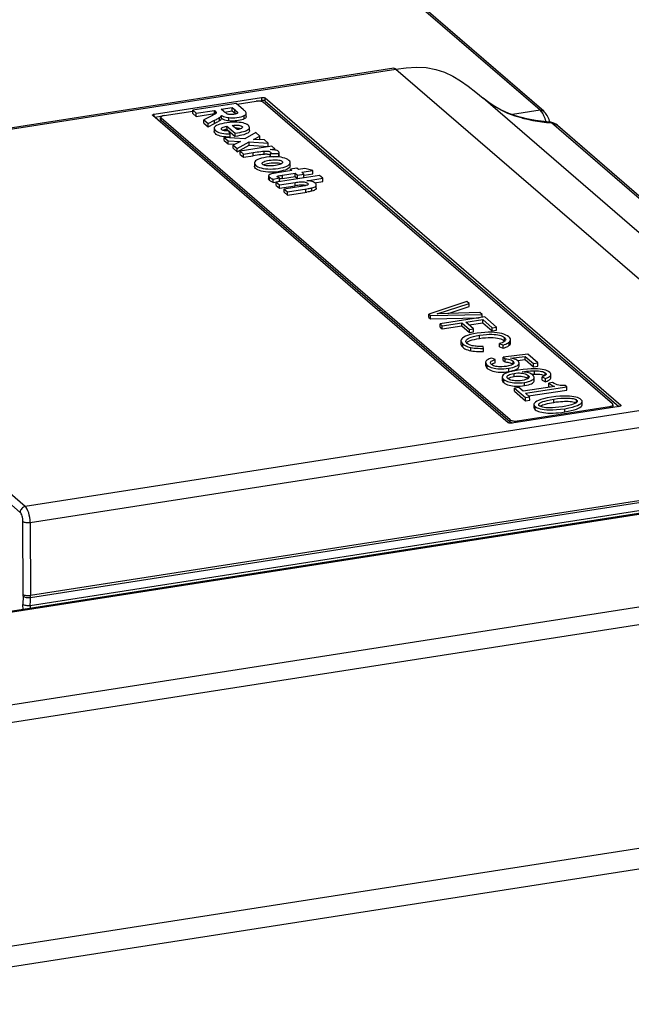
# Model space of a CAD drawing. Header units: millimetres. Extents: x -2579 to 1363, y -329 to 2298.
# Tile 278 of 280: x 1218 to 1273, y 1148 to 1237. Entities that reach past the tile are written whole.
import ezdxf

# ---------------------------------------------------------------- set-up
doc = ezdxf.new("R2010")
doc.units = ezdxf.units.MM
doc.header["$LTSCALE"] = 30.734
doc.layers.get('0').update_dxf_attribs({"linetype": 'CONTINUOUS'})

msp = doc.modelspace()

# ---------------------------------------------------------------- linework, layer by layer
at = {"color": 2}
for p, q in [((1264.699, 1228.826), (1070.453, 1396.516)), ((1184.716, 1222.107), (1251.709, 1232.549)), ((1251.709, 1232.549), (1285.283, 1203.565)), ((1256.096, 1232.254), (1256.828, 1231.902)), ((1256.828, 1231.902), (1257.532, 1231.479)), ((1257.532, 1231.479), (1258.215, 1231.002)), ((1258.215, 1231.002), (1258.896, 1230.476)), ((1239.589, 1229.987), (1239.59, 1229.708)), ((1239.917, 1229.66), (1239.917, 1229.939)), ((1258.896, 1230.476), (1259.582, 1229.907)), ((1235.4, 1228.493), (1235.399, 1228.769)), ((1237.198, 1228.576), (1237.197, 1228.867)), ((1264.699, 1228.826), (1262.205, 1228.437)), ((1229.915, 1228.244), (1229.914, 1228.479)), ((1230.534, 1227.9), (1230.533, 1228.11)), ((1235.35, 1227.634), (1235.349, 1227.925)), ((1235.809, 1227.885), (1235.808, 1228.176)), ((1236.637, 1227.874), (1236.636, 1228.165)), ((1238.018, 1228.054), (1238.017, 1228.345)), ((1263.159, 1228.113), (1263.23, 1228.094)), ((1263.184, 1228.139), (1263.224, 1228.125)), ((1263.224, 1228.125), (1263.302, 1228.076)), ((1263.23, 1228.094), (1263.302, 1228.075)), ((1263.302, 1228.076), (1263.675, 1227.987)), ((1265.29, 1227.732), (1265.722, 1227.695)), ((1299.764, 1198.307), (1265.722, 1227.695)), ((1266.064, 1227.606), (1266.213, 1227.517)), ((1266.213, 1227.517), (1266.265, 1227.475)), ((1238.843, 1224.733), (1238.843, 1225.024)), ((1239.819, 1224.86), (1239.818, 1225.15)), ((1240.308, 1222.51), (1240.307, 1222.801)), ((1241.075, 1222.785), (1241.075, 1222.907)), ((1241.475, 1222.684), (1241.474, 1222.975)), ((1218.289, 1193.124), (1184.716, 1222.107)), ((1242.619, 1222.028), (1242.619, 1222.319)), ((1243.581, 1221.445), (1243.58, 1221.736)), ((1244.129, 1221.546), (1244.129, 1221.837)), ((1184.256, 1221.586), (1217.83, 1192.603)), ((1259.248, 1208.276), (1259.247, 1208.567)), ((1261.493, 1208.061), (1261.493, 1208.352)), ((1257.731, 1207.482), (1257.731, 1207.773)), ((1258.453, 1207.167), (1258.453, 1207.458)), ((1261.927, 1207.653), (1261.926, 1207.944)), ((1259.947, 1205.569), (1259.947, 1205.86)), ((1262.265, 1205.95), (1262.265, 1206.226)), ((1261.874, 1205.29), (1261.874, 1205.581)), ((1262.359, 1204.837), (1262.358, 1205.128)), ((1263.633, 1204.668), (1263.633, 1204.941)), ((1264.192, 1205.066), (1264.191, 1205.357)), ((1265.172, 1204.949), (1265.172, 1205.164)), ((1261.422, 1204.296), (1261.421, 1204.587)), ((1263.305, 1204.02), (1263.305, 1204.311)), ((1285.283, 1203.565), (1218.289, 1193.124)), ((1218.735, 1191.7), (1285.749, 1202.144)), ((1264.256, 1201.849), (1264.255, 1202.14)), ((1265.947, 1202.515), (1265.947, 1202.806)), ((1267.999, 1202.508), (1267.999, 1202.724)), ((1270.957, 1202.133), (1270.957, 1202.005)), ((1271.976, 1202.263), (1271.976, 1202.228)), ((1266.929, 1201.65), (1266.928, 1201.941)), ((1262.01, 1200.727), (1262.01, 1200.937)), ((1262.665, 1200.713), (1262.665, 1200.841)), ((1299.663, 1196.804), (1218.737, 1184.191)), ((1218.757, 1184.931), (1297.394, 1197.187)), ((1297.235, 1197.328), (1218.762, 1185.097)), ((1218.735, 1191.7), (1218.762, 1185.097)), ((1309.334, 1189.623), (1149.531, 1164.716)), ((1150.177, 1163.263), (1309.802, 1188.142)), ((1218.107, 1185.064), (1218.083, 1184.303)), ((1218.737, 1184.191), (1218.755, 1184.668)), ((1218.755, 1184.668), (1218.757, 1184.931)), ((1310.799, 1166.262), (403.674, 1024.881))]:
    msp.add_line(p, q, dxfattribs=at)
at = {"color": 7}
for p, q in [((1265.027, 1228.739), (1070.78, 1396.429)), ((1251.527, 1232.617), (1184.531, 1222.175)), ((1229.914, 1228.479), (1239.589, 1229.987)), ((1237.39, 1229.376), (1239.093, 1229.642)), ((1239.257, 1229.656), (1239.59, 1229.708)), ((1239.655, 1229.714), (1239.59, 1229.708)), ((1239.917, 1229.939), (1271.976, 1202.263)), ((1239.917, 1229.66), (1271.799, 1202.136)), ((1293.424, 1200.693), (1259.582, 1229.908)), ((1230.8, 1228.349), (1233.391, 1228.753)), ((1237.308, 1229.447), (1233.391, 1228.837)), ((1233.391, 1228.837), (1233.702, 1228.568)), ((1233.392, 1228.546), (1233.391, 1228.837)), ((1233.702, 1228.568), (1235.337, 1228.823)), ((1235.337, 1228.823), (1235.399, 1228.769)), ((1235.337, 1228.532), (1235.337, 1228.823)), ((1235.962, 1228.921), (1236.955, 1229.076)), ((1236.192, 1228.723), (1235.962, 1228.921)), ((1236.249, 1228.674), (1236.956, 1228.785)), ((1236.955, 1229.076), (1237.239, 1228.831)), ((1236.956, 1228.785), (1236.955, 1229.076)), ((1236.956, 1228.785), (1237.24, 1228.54)), ((1237.961, 1228.883), (1237.308, 1229.447)), ((1271.224, 1202.373), (1239.748, 1229.546)), ((1261.84, 1200.683), (1229.781, 1228.359)), ((1229.958, 1228.206), (1230.658, 1228.316)), ((1230.495, 1227.971), (1230.494, 1228.18)), ((1262.01, 1200.937), (1230.533, 1228.11)), ((1262.01, 1200.727), (1230.534, 1227.9)), ((1233.392, 1228.546), (1233.702, 1228.277)), ((1233.702, 1228.277), (1233.702, 1228.568)), ((1233.702, 1228.277), (1235.337, 1228.532)), ((1235.107, 1228.331), (1234.402, 1227.964)), ((1234.402, 1227.964), (1234.773, 1227.644)), ((1234.402, 1227.673), (1234.402, 1227.964)), ((1234.773, 1227.644), (1235.349, 1227.925)), ((1235.337, 1228.532), (1235.39, 1228.487)), ((1235.512, 1228.627), (1235.512, 1228.622)), ((1235.972, 1228.08), (1235.971, 1228.371)), ((1237.283, 1228.502), (1237.24, 1228.54)), ((1237.411, 1228.583), (1237.411, 1228.669)), ((1238.213, 1228.552), (1238.213, 1228.558)), ((1238.214, 1228.261), (1238.213, 1228.552)), ((1263.184, 1228.139), (1263.034, 1228.177)), ((1263.034, 1228.177), (1263.034, 1228.177)), ((1263.355, 1228.096), (1263.184, 1228.139)), ((1265.585, 1227.761), (1265.555, 1227.856)), ((1234.402, 1227.673), (1234.773, 1227.353)), ((1234.773, 1227.353), (1234.773, 1227.644)), ((1234.773, 1227.353), (1235.35, 1227.634)), ((1235.315, 1227.214), (1235.315, 1226.923)), ((1236.149, 1227.027), (1236.13, 1227.019)), ((1236.475, 1227.399), (1237.214, 1226.762)), ((1236.476, 1227.108), (1236.475, 1227.399)), ((1236.476, 1227.108), (1237.214, 1226.471)), ((1236.774, 1226.709), (1236.605, 1226.982)), ((1237.381, 1227.086), (1236.94, 1227.466)), ((1238.502, 1226.995), (1238.502, 1227.286)), ((1266.265, 1227.475), (1300.307, 1198.088)), ((1236.371, 1226.423), (1236.189, 1226.439)), ((1238.093, 1226.268), (1236.229, 1226.386)), ((1236.229, 1226.386), (1236.574, 1226.089)), ((1236.23, 1226.095), (1236.229, 1226.386)), ((1236.23, 1226.095), (1236.575, 1225.798)), ((1236.574, 1226.089), (1237.682, 1226.028)), ((1236.575, 1225.798), (1236.574, 1226.089)), ((1236.774, 1226.418), (1236.774, 1226.709)), ((1237.214, 1226.471), (1237.214, 1226.762)), ((1239.083, 1226.814), (1238.093, 1226.268)), ((1238.86, 1226.212), (1239.443, 1226.504)), ((1239.847, 1226.154), (1238.86, 1226.212)), ((1239.443, 1226.504), (1239.083, 1226.814)), ((1239.381, 1226.181), (1239.443, 1226.213)), ((1239.443, 1226.213), (1239.443, 1226.504)), ((1240.193, 1225.856), (1239.847, 1226.154)), ((1236.575, 1225.798), (1237.166, 1225.765)), ((1237.682, 1226.028), (1237.029, 1225.696)), ((1237.029, 1225.696), (1237.391, 1225.384)), ((1237.03, 1225.405), (1237.029, 1225.696)), ((1237.03, 1225.405), (1237.391, 1225.093)), ((1237.391, 1225.384), (1238.473, 1225.972)), ((1237.391, 1225.093), (1238.473, 1225.681)), ((1237.391, 1225.093), (1237.391, 1225.384)), ((1240.509, 1225.583), (1237.672, 1225.141)), ((1238.473, 1225.972), (1240.193, 1225.856)), ((1238.473, 1225.681), (1238.473, 1225.972)), ((1238.473, 1225.681), (1240.194, 1225.565)), ((1240.194, 1225.565), (1240.193, 1225.856)), ((1240.379, 1225.284), (1240.782, 1225.347)), ((1240.782, 1225.347), (1240.509, 1225.583)), ((1240.829, 1225.245), (1240.729, 1225.259)), ((1240.782, 1225.251), (1240.782, 1225.347)), ((1237.672, 1225.141), (1237.966, 1224.887)), ((1237.672, 1224.85), (1237.672, 1225.141)), ((1237.672, 1224.85), (1237.967, 1224.596)), ((1237.966, 1224.887), (1238.843, 1225.024)), ((1237.967, 1224.596), (1237.966, 1224.887)), ((1237.967, 1224.596), (1238.843, 1224.733)), ((1240.407, 1224.926), (1241.152, 1224.949)), ((1240.408, 1224.635), (1240.407, 1224.926)), ((1240.637, 1224.642), (1241.153, 1224.658)), ((1241.153, 1224.658), (1241.152, 1224.949)), ((1241.169, 1224.724), (1241.168, 1225.015)), ((1238.959, 1224.083), (1238.96, 1223.792)), ((1241.344, 1223.99), (1241.313, 1224.004)), ((1242.172, 1223.819), (1242.171, 1224.11)), ((1242.785, 1223.618), (1242.187, 1223.525)), ((1242.187, 1223.525), (1242.322, 1223.408)), ((1242.187, 1223.387), (1242.187, 1223.525)), ((1242.92, 1223.502), (1242.785, 1223.618)), ((1243.485, 1223.59), (1242.92, 1223.502)), ((1243.216, 1223.246), (1244.218, 1223.403)), ((1244.218, 1223.403), (1243.485, 1223.59)), ((1244.219, 1223.112), (1244.218, 1223.403)), ((1240.231, 1222.93), (1240.232, 1222.639)), ((1240.652, 1222.617), (1241.209, 1222.73)), ((1240.653, 1222.326), (1240.652, 1222.617)), ((1244.819, 1222.962), (1240.903, 1222.352)), ((1241.21, 1222.439), (1241.209, 1222.73)), ((1241.474, 1222.975), (1242.617, 1223.153)), ((1241.475, 1222.684), (1242.618, 1222.862)), ((1242.617, 1223.153), (1242.818, 1222.98)), ((1242.618, 1222.862), (1242.617, 1223.153)), ((1242.618, 1222.862), (1242.819, 1222.689)), ((1242.818, 1222.98), (1243.417, 1223.073)), ((1242.819, 1222.689), (1242.818, 1222.98)), ((1242.819, 1222.689), (1243.417, 1222.782)), ((1243.417, 1223.073), (1243.216, 1223.246)), ((1243.417, 1222.782), (1243.417, 1223.073)), ((1243.43, 1222.989), (1244.219, 1223.112)), ((1243.674, 1222.484), (1245.114, 1222.708)), ((1245.114, 1222.708), (1244.819, 1222.962)), ((1245.114, 1222.417), (1245.114, 1222.708)), ((1240.653, 1222.326), (1241.21, 1222.439)), ((1240.903, 1222.352), (1241.197, 1222.098)), ((1240.903, 1222.061), (1240.903, 1222.352)), ((1240.903, 1222.061), (1241.198, 1221.807)), ((1241.197, 1222.098), (1242.619, 1222.319)), ((1241.198, 1221.807), (1241.197, 1222.098)), ((1241.198, 1221.807), (1242.619, 1222.028)), ((1243.121, 1221.965), (1241.622, 1221.731)), ((1241.622, 1221.731), (1241.916, 1221.477)), ((1241.622, 1221.44), (1241.622, 1221.731)), ((1241.916, 1221.477), (1243.681, 1221.752)), ((1243.587, 1222.047), (1243.526, 1222.064)), ((1244.373, 1222.302), (1245.114, 1222.417)), ((1244.528, 1221.812), (1244.528, 1222.103)), ((1241.622, 1221.44), (1241.917, 1221.186)), ((1241.917, 1221.186), (1241.916, 1221.477)), ((1241.917, 1221.186), (1243.682, 1221.461)), ((1258.106, 1211.609), (1254.674, 1210.464)), ((1255.436, 1210.495), (1258.31, 1211.433)), ((1256.409, 1210.521), (1258.311, 1211.142)), ((1258.31, 1211.433), (1258.106, 1211.609)), ((1258.311, 1211.142), (1258.31, 1211.433)), ((1254.674, 1210.464), (1254.831, 1210.328)), ((1254.674, 1210.173), (1254.674, 1210.464)), ((1254.674, 1210.173), (1254.831, 1210.037)), ((1254.831, 1210.328), (1259.468, 1210.433)), ((1254.831, 1210.037), (1254.831, 1210.328)), ((1254.831, 1210.037), (1259.212, 1210.136)), ((1259.276, 1210.599), (1255.436, 1210.495)), ((1259.72, 1210.215), (1255.689, 1209.587)), ((1259.468, 1210.433), (1259.276, 1210.599)), ((1259.469, 1210.176), (1259.468, 1210.433)), ((1260.785, 1209.296), (1259.72, 1210.215)), ((1255.689, 1209.587), (1255.886, 1209.417)), ((1255.69, 1209.296), (1255.689, 1209.587)), ((1255.69, 1209.296), (1255.887, 1209.126)), ((1255.886, 1209.417), (1257.634, 1209.689)), ((1255.887, 1209.126), (1255.886, 1209.417)), ((1255.887, 1209.126), (1257.635, 1209.398)), ((1257.634, 1209.689), (1258.328, 1209.09)), ((1257.635, 1209.398), (1257.634, 1209.689)), ((1257.635, 1209.398), (1258.329, 1208.799)), ((1258.012, 1209.748), (1259.528, 1209.984)), ((1258.706, 1209.149), (1258.012, 1209.748)), ((1258.297, 1209.501), (1259.529, 1209.693)), ((1259.528, 1209.984), (1260.396, 1209.235)), ((1259.529, 1209.693), (1259.528, 1209.984)), ((1259.529, 1209.693), (1260.397, 1208.944)), ((1260.396, 1209.235), (1260.785, 1209.296)), ((1260.397, 1208.944), (1260.396, 1209.235)), ((1260.786, 1209.005), (1260.785, 1209.296)), ((1258.328, 1209.09), (1258.706, 1209.149)), ((1258.329, 1208.799), (1258.328, 1209.09)), ((1258.329, 1208.799), (1258.707, 1208.858)), ((1258.707, 1208.858), (1258.706, 1209.149)), ((1260.397, 1208.944), (1260.786, 1209.005)), ((1257.569, 1208.052), (1257.569, 1207.761)), ((1258.077, 1207.881), (1258.086, 1207.892)), ((1258.086, 1207.892), (1258.165, 1207.955)), ((1259.596, 1207.38), (1259.578, 1207.557)), ((1261.045, 1207.802), (1261.365, 1207.675)), ((1261.045, 1207.511), (1261.045, 1207.802)), ((1261.045, 1207.511), (1261.365, 1207.384)), ((1261.365, 1207.384), (1261.365, 1207.675)), ((1261.493, 1208.061), (1261.525, 1208.028)), ((1262.039, 1207.859), (1262.039, 1208.15)), ((1259.597, 1207.089), (1259.596, 1207.38)), ((1263.613, 1206.855), (1261.38, 1206.587)), ((1261.38, 1206.587), (1261.547, 1206.443)), ((1261.381, 1206.296), (1261.38, 1206.587)), ((1262.047, 1206.5), (1263.364, 1206.656)), ((1263.364, 1206.656), (1264.105, 1206.016)), ((1263.364, 1206.365), (1263.364, 1206.656)), ((1264.511, 1206.079), (1263.613, 1206.855)), ((1259.795, 1206.115), (1259.795, 1205.824)), ((1260.322, 1205.935), (1260.36, 1205.963)), ((1260.64, 1206.37), (1260.341, 1206.508)), ((1260.36, 1205.963), (1260.436, 1206.003)), ((1260.641, 1206.079), (1260.64, 1206.37)), ((1261.381, 1206.296), (1261.547, 1206.153)), ((1261.547, 1206.153), (1261.547, 1206.443)), ((1262.655, 1206.281), (1263.364, 1206.365)), ((1262.807, 1205.76), (1262.806, 1206.051)), ((1263.364, 1206.365), (1264.106, 1205.725)), ((1264.105, 1206.016), (1264.511, 1206.079)), ((1264.106, 1205.725), (1264.105, 1206.016)), ((1264.106, 1205.725), (1264.512, 1205.788)), ((1264.512, 1205.788), (1264.511, 1206.079)), ((1261.294, 1204.806), (1261.295, 1204.515)), ((1263.934, 1205.059), (1264.015, 1205.063)), ((1264.015, 1205.063), (1264.192, 1205.066)), ((1264.17, 1204.475), (1264.169, 1204.766)), ((1264.878, 1204.808), (1265.188, 1204.668)), ((1264.879, 1204.517), (1264.878, 1204.808)), ((1265.028, 1204.959), (1265.108, 1204.919)), ((1265.686, 1204.735), (1265.685, 1205.026)), ((1261.808, 1204.65), (1261.865, 1204.689)), ((1261.865, 1204.689), (1261.957, 1204.733)), ((1266.009, 1203.947), (1263.19, 1203.508)), ((1263.387, 1203.338), (1267.103, 1203.917)), ((1263.557, 1204.705), (1263.621, 1204.659)), ((1264.879, 1204.517), (1265.189, 1204.377)), ((1265.189, 1204.377), (1265.188, 1204.668)), ((1265.832, 1204.296), (1265.499, 1204.244)), ((1265.5, 1203.953), (1265.499, 1204.244)), ((1267.103, 1203.917), (1266.974, 1204.028)), ((1267.103, 1203.626), (1267.103, 1203.917)), ((1262.781, 1203.861), (1262.392, 1203.801)), ((1262.392, 1203.801), (1263.374, 1202.953)), ((1262.393, 1203.51), (1262.392, 1203.801)), ((1262.393, 1203.51), (1263.375, 1202.662)), ((1263.19, 1203.508), (1262.781, 1203.861)), ((1263.374, 1202.953), (1263.763, 1203.013)), ((1263.763, 1203.013), (1263.387, 1203.338)), ((1263.673, 1203.091), (1267.103, 1203.626)), ((1263.764, 1202.722), (1263.763, 1203.013)), ((1271.842, 1202.143), (1262.168, 1200.635)), ((1262.665, 1200.841), (1270.957, 1202.133)), ((1263.375, 1202.662), (1263.374, 1202.953)), ((1263.375, 1202.662), (1263.764, 1202.722)), ((1264.15, 1202.325), (1264.151, 1202.034)), ((1264.695, 1202.165), (1264.727, 1202.188)), ((1264.727, 1202.188), (1264.82, 1202.235)), ((1268.492, 1202.31), (1268.492, 1202.601)), ((1271.263, 1202.302), (1271.263, 1202.093)), ((1262.031, 1200.711), (1262.01, 1200.727)), ((1141.142, 1171.894), (1300.921, 1196.796)), ((1141.301, 1171.821), (1301.105, 1196.727)), ((1310.137, 1168.022), (1149.825, 1143.036))]:
    msp.add_line(p, q, dxfattribs=at)
at = {"color": 2}
for points in [[(1251.527, 1232.617), (1251.54, 1232.618), (1251.623, 1232.604), (1251.709, 1232.549)], [(1251.709, 1232.549), (1252.629, 1232.667), (1253.546, 1232.72), (1254.444, 1232.675), (1255.307, 1232.516), (1256.096, 1232.254)], [(1263.157, 1228.106), (1262.459, 1228.31), (1261.803, 1228.554), (1261.188, 1228.837), (1260.613, 1229.158), (1260.078, 1229.516), (1259.581, 1229.907)], [(1264.699, 1228.826), (1264.751, 1228.831), (1264.802, 1228.83), (1264.852, 1228.823), (1264.899, 1228.811), (1264.945, 1228.793), (1264.987, 1228.769), (1265.027, 1228.739)], [(1264.821, 1228.698), (1264.76, 1228.767), (1264.699, 1228.826)], [(1263.034, 1228.177), (1263.06, 1228.17), (1263.159, 1228.113)], [(1263.675, 1227.987), (1264.061, 1227.907), (1264.459, 1227.838), (1264.869, 1227.78), (1265.29, 1227.732)], [(1264.94, 1228.527), (1264.881, 1228.618), (1264.821, 1228.698)], [(1265.205, 1227.944), (1265.157, 1228.076), (1265.106, 1228.201), (1265.053, 1228.318), (1264.997, 1228.427), (1264.94, 1228.527)], [(1265.255, 1227.79), (1265.25, 1227.806), (1265.205, 1227.944)], [(1265.722, 1227.695), (1265.646, 1227.744), (1265.568, 1227.764)], [(1265.722, 1227.695), (1265.898, 1227.666), (1266.064, 1227.606)], [(1218.289, 1193.124), (1218.202, 1193.102), (1218.119, 1193.064), (1218.042, 1193.013), (1217.974, 1192.949), (1217.916, 1192.872), (1217.871, 1192.787), (1217.841, 1192.696), (1217.829, 1192.603)], [(1218.081, 1191.771), (1218.076, 1191.901), (1218.061, 1192.029), (1218.038, 1192.154), (1218.008, 1192.272), (1217.97, 1192.379), (1217.927, 1192.472), (1217.881, 1192.546), (1217.83, 1192.603)], [(1218.735, 1191.7), (1218.723, 1191.918), (1218.696, 1192.138), (1218.654, 1192.354), (1218.599, 1192.557), (1218.532, 1192.742), (1218.457, 1192.901), (1218.375, 1193.03), (1218.289, 1193.124)], [(1218.081, 1191.771), (1218.127, 1191.747), (1218.188, 1191.727), (1218.262, 1191.711), (1218.346, 1191.698), (1218.439, 1191.691), (1218.538, 1191.688), (1218.638, 1191.691), (1218.735, 1191.7)], [(1218.107, 1185.064), (1218.107, 1185.085), (1218.108, 1185.105), (1218.108, 1185.126), (1218.108, 1185.147), (1218.081, 1191.771)], [(1218.106, 1185.044), (1218.152, 1185.012), (1218.214, 1184.984), (1218.287, 1184.961), (1218.371, 1184.943), (1218.465, 1184.93), (1218.564, 1184.923), (1218.664, 1184.924), (1218.761, 1184.931)], [(1218.762, 1185.097), (1218.67, 1185.089), (1218.574, 1185.085), (1218.48, 1185.087), (1218.387, 1185.094), (1218.3, 1185.106), (1218.222, 1185.123), (1218.157, 1185.144), (1218.108, 1185.168)], [(1218.761, 1184.931), (1218.762, 1184.959), (1218.762, 1184.986), (1218.762, 1185.014), (1218.762, 1185.041), (1218.762, 1185.069), (1218.762, 1185.097)], [(1218.737, 1184.191), (1218.645, 1184.184), (1218.549, 1184.183), (1218.455, 1184.188), (1218.362, 1184.2), (1218.275, 1184.218), (1218.196, 1184.242), (1218.131, 1184.271), (1218.083, 1184.303)], [(1218.103, 1183.889), (1218.093, 1183.973), (1218.083, 1184.138), (1218.083, 1184.303)], [(1218.737, 1184.191), (1218.735, 1184.072), (1218.741, 1183.988)]]:
    msp.add_lwpolyline(points, dxfattribs=at)
at = {"color": 7}
for points in [[(1239.748, 1229.546), (1239.711, 1229.571), (1239.665, 1229.594), (1239.609, 1229.614), (1239.545, 1229.631), (1239.475, 1229.643), (1239.4, 1229.652), (1239.323, 1229.656), (1239.244, 1229.656), (1239.168, 1229.651), (1239.093, 1229.642)], [(1239.589, 1229.987), (1239.655, 1229.993), (1239.718, 1229.994), (1239.78, 1229.988), (1239.837, 1229.976), (1239.882, 1229.96), (1239.917, 1229.939)], [(1239.917, 1229.66), (1239.882, 1229.681), (1239.837, 1229.697), (1239.781, 1229.708), (1239.718, 1229.714), (1239.655, 1229.714)], [(1263.034, 1228.177), (1262.57, 1228.309), (1261.873, 1228.553), (1261.223, 1228.839), (1260.621, 1229.164), (1260.07, 1229.526), (1259.58, 1229.909)], [(1235.399, 1228.769), (1235.428, 1228.744), (1235.453, 1228.72), (1235.475, 1228.696), (1235.492, 1228.673), (1235.505, 1228.65), (1235.512, 1228.627)], [(1236.311, 1228.625), (1236.272, 1228.656), (1236.232, 1228.689), (1236.192, 1228.723)], [(1237.239, 1228.831), (1237.278, 1228.796), (1237.316, 1228.763), (1237.351, 1228.731), (1237.382, 1228.7), (1237.411, 1228.669)], [(1238.213, 1228.558), (1238.201, 1228.608), (1238.175, 1228.66), (1238.134, 1228.714), (1238.083, 1228.769), (1238.026, 1228.825), (1237.961, 1228.883)], [(1265.455, 1228.112), (1265.397, 1228.235), (1265.333, 1228.354), (1265.262, 1228.468), (1265.186, 1228.572), (1265.108, 1228.661), (1265.027, 1228.739)], [(1229.762, 1228.395), (1229.764, 1228.406), (1229.78, 1228.429), (1229.812, 1228.45), (1229.856, 1228.466), (1229.914, 1228.479)], [(1229.781, 1228.359), (1229.764, 1228.383), (1229.762, 1228.395)], [(1230.8, 1228.349), (1230.729, 1228.336), (1230.667, 1228.319), (1230.612, 1228.298), (1230.566, 1228.275), (1230.531, 1228.249), (1230.507, 1228.222), (1230.496, 1228.194), (1230.494, 1228.18)], [(1230.494, 1228.18), (1230.496, 1228.165), (1230.509, 1228.137), (1230.533, 1228.11)], [(1230.534, 1227.9), (1230.517, 1227.917), (1230.505, 1227.934), (1230.497, 1227.952), (1230.495, 1227.971)], [(1235.442, 1228.521), (1235.386, 1228.484), (1235.324, 1228.446), (1235.255, 1228.408), (1235.181, 1228.37), (1235.107, 1228.331)], [(1235.349, 1227.925), (1235.439, 1227.968), (1235.523, 1228.011), (1235.604, 1228.053), (1235.679, 1228.094), (1235.747, 1228.136), (1235.808, 1228.176)], [(1235.809, 1227.885), (1235.748, 1227.845), (1235.68, 1227.804), (1235.605, 1227.762), (1235.524, 1227.72), (1235.439, 1227.677), (1235.35, 1227.634)], [(1235.512, 1228.622), (1235.511, 1228.611), (1235.506, 1228.593), (1235.496, 1228.576), (1235.482, 1228.558), (1235.464, 1228.54), (1235.442, 1228.521)], [(1235.808, 1228.176), (1235.845, 1228.205), (1235.877, 1228.236), (1235.906, 1228.268), (1235.932, 1228.301), (1235.953, 1228.336), (1235.971, 1228.371)], [(1235.972, 1228.08), (1235.954, 1228.044), (1235.932, 1228.01), (1235.907, 1227.977), (1235.878, 1227.945), (1235.845, 1227.914), (1235.809, 1227.885)], [(1235.971, 1228.371), (1236.067, 1228.32), (1236.17, 1228.276), (1236.279, 1228.237), (1236.395, 1228.206), (1236.513, 1228.182), (1236.636, 1228.165)], [(1236.637, 1227.874), (1236.514, 1227.891), (1236.395, 1227.915), (1236.28, 1227.946), (1236.17, 1227.985), (1236.068, 1228.029), (1235.972, 1228.08)], [(1236.518, 1228.489), (1236.471, 1228.512), (1236.428, 1228.537), (1236.388, 1228.565), (1236.311, 1228.625)], [(1237.424, 1228.625), (1237.422, 1228.605), (1237.408, 1228.576), (1237.381, 1228.549), (1237.342, 1228.525), (1237.29, 1228.504), (1237.224, 1228.484), (1237.148, 1228.468), (1237.063, 1228.454), (1236.975, 1228.444), (1236.888, 1228.439), (1236.804, 1228.439), (1236.722, 1228.444), (1236.645, 1228.455), (1236.578, 1228.47), (1236.518, 1228.489)], [(1236.636, 1228.165), (1236.804, 1228.151), (1236.981, 1228.149), (1237.172, 1228.157), (1237.366, 1228.177), (1237.56, 1228.207), (1237.74, 1228.246), (1237.891, 1228.292), (1238.017, 1228.345)], [(1238.018, 1228.054), (1237.92, 1228.011), (1237.805, 1227.973), (1237.67, 1227.938), (1237.523, 1227.909), (1237.367, 1227.886), (1237.209, 1227.869), (1237.057, 1227.86), (1236.91, 1227.858), (1236.77, 1227.863), (1236.637, 1227.874)], [(1237.411, 1228.669), (1237.423, 1228.636), (1237.424, 1228.625)], [(1238.017, 1228.345), (1238.079, 1228.378), (1238.129, 1228.413), (1238.167, 1228.449), (1238.194, 1228.486), (1238.209, 1228.522), (1238.213, 1228.552)], [(1238.214, 1228.261), (1238.21, 1228.231), (1238.195, 1228.195), (1238.169, 1228.159), (1238.13, 1228.123), (1238.08, 1228.088), (1238.018, 1228.054)], [(1265.568, 1227.764), (1265.319, 1227.784), (1264.79, 1227.839), (1264.287, 1227.911), (1263.808, 1227.997), (1263.355, 1228.096)], [(1265.555, 1227.856), (1265.507, 1227.985), (1265.455, 1228.112)], [(1238.384, 1227.484), (1238.294, 1227.547), (1238.188, 1227.602), (1238.064, 1227.648), (1237.922, 1227.687), (1237.759, 1227.718), (1237.577, 1227.742), (1237.378, 1227.756), (1237.164, 1227.76), (1236.935, 1227.752), (1236.698, 1227.733), (1236.455, 1227.703), (1236.22, 1227.665), (1236.01, 1227.621), (1235.824, 1227.572), (1235.668, 1227.519), (1235.54, 1227.463), (1235.442, 1227.405), (1235.372, 1227.345), (1235.329, 1227.283), (1235.315, 1227.214)], [(1235.315, 1227.214), (1235.329, 1227.149), (1235.369, 1227.077), (1235.436, 1227.006), (1235.523, 1226.939), (1235.624, 1226.881), (1235.741, 1226.831), (1235.872, 1226.789), (1236.019, 1226.756), (1236.183, 1226.731), (1236.363, 1226.714), (1236.56, 1226.707), (1236.774, 1226.709)], [(1235.965, 1227.162), (1235.966, 1227.173), (1235.98, 1227.209), (1236.015, 1227.246), (1236.068, 1227.282), (1236.143, 1227.316), (1236.236, 1227.347), (1236.347, 1227.375), (1236.475, 1227.399)], [(1236.605, 1226.982), (1236.506, 1226.978), (1236.413, 1226.978), (1236.327, 1226.983), (1236.248, 1226.991), (1236.177, 1227.005), (1236.116, 1227.023), (1236.063, 1227.046), (1236.021, 1227.073), (1235.988, 1227.104), (1235.969, 1227.137), (1235.965, 1227.162)], [(1236.476, 1227.108), (1236.35, 1227.084), (1236.241, 1227.058), (1236.149, 1227.027)], [(1236.94, 1227.466), (1237.077, 1227.484), (1237.207, 1227.495), (1237.334, 1227.497), (1237.451, 1227.492), (1237.555, 1227.48), (1237.645, 1227.462), (1237.721, 1227.438), (1237.782, 1227.41), (1237.829, 1227.377), (1237.859, 1227.342), (1237.868, 1227.307)], [(1237.214, 1226.762), (1237.429, 1226.796), (1237.627, 1226.833), (1237.809, 1226.873), (1237.972, 1226.917), (1238.115, 1226.963), (1238.235, 1227.013), (1238.332, 1227.064), (1238.407, 1227.117), (1238.46, 1227.173), (1238.492, 1227.231), (1238.501, 1227.286)], [(1238.502, 1226.995), (1238.496, 1226.949), (1238.467, 1226.891), (1238.417, 1226.834), (1238.343, 1226.78), (1238.247, 1226.727), (1238.126, 1226.676), (1237.982, 1226.629), (1237.817, 1226.584), (1237.633, 1226.543), (1237.432, 1226.505), (1237.214, 1226.471)], [(1237.589, 1227.183), (1237.499, 1227.196), (1237.399, 1227.204), (1237.293, 1227.206), (1237.243, 1227.204)], [(1237.868, 1227.307), (1237.858, 1227.27), (1237.828, 1227.234), (1237.778, 1227.199), (1237.706, 1227.166), (1237.614, 1227.136), (1237.506, 1227.109), (1237.381, 1227.086)], [(1237.684, 1227.159), (1237.667, 1227.165), (1237.589, 1227.183)], [(1238.501, 1227.286), (1238.487, 1227.353), (1238.448, 1227.418), (1238.384, 1227.484)], [(1236.189, 1226.439), (1236.021, 1226.465), (1235.867, 1226.5), (1235.73, 1226.544), (1235.61, 1226.598), (1235.508, 1226.659), (1235.425, 1226.725), (1235.364, 1226.794), (1235.327, 1226.863), (1235.315, 1226.923)], [(1236.774, 1226.418), (1236.566, 1226.416), (1236.371, 1226.423)], [(1240.729, 1225.259), (1240.619, 1225.27), (1240.503, 1225.278), (1240.379, 1225.284)], [(1241.167, 1225.015), (1241.163, 1225.05), (1241.141, 1225.095), (1241.103, 1225.136), (1241.053, 1225.172), (1240.99, 1225.202), (1240.915, 1225.226), (1240.829, 1225.245)], [(1238.843, 1225.024), (1239.018, 1225.05), (1239.188, 1225.075), (1239.352, 1225.099), (1239.512, 1225.12), (1239.667, 1225.137), (1239.818, 1225.15)], [(1239.819, 1224.86), (1239.668, 1224.846), (1239.513, 1224.829), (1239.353, 1224.808), (1239.189, 1224.784), (1239.019, 1224.759), (1238.843, 1224.733)], [(1240.03, 1224.593), (1239.79, 1224.55), (1239.58, 1224.502), (1239.4, 1224.449), (1239.251, 1224.391), (1239.135, 1224.331), (1239.049, 1224.266), (1238.992, 1224.199), (1238.964, 1224.126), (1238.96, 1224.083)], [(1239.642, 1224.043), (1239.648, 1224.075), (1239.675, 1224.115), (1239.723, 1224.156), (1239.794, 1224.196), (1239.888, 1224.234), (1240.004, 1224.269), (1240.138, 1224.299), (1240.292, 1224.326)], [(1239.818, 1225.15), (1239.915, 1225.155), (1240.007, 1225.156), (1240.094, 1225.153), (1240.173, 1225.145), (1240.241, 1225.132), (1240.3, 1225.115), (1240.35, 1225.093), (1240.389, 1225.066), (1240.415, 1225.035), (1240.427, 1225.001), (1240.428, 1224.991)], [(1240.345, 1224.805), (1240.293, 1224.827), (1240.232, 1224.844), (1240.162, 1224.856), (1240.085, 1224.863), (1240.001, 1224.865), (1239.913, 1224.864), (1239.819, 1224.86)], [(1242.171, 1224.11), (1242.164, 1224.159), (1242.127, 1224.235), (1242.054, 1224.314), (1241.953, 1224.39), (1241.829, 1224.456), (1241.683, 1224.513), (1241.522, 1224.56), (1241.346, 1224.597), (1241.16, 1224.623), (1240.961, 1224.638), (1240.74, 1224.644), (1240.508, 1224.639), (1240.272, 1224.622), (1240.03, 1224.593)], [(1240.292, 1224.326), (1240.451, 1224.348), (1240.604, 1224.362), (1240.754, 1224.369), (1240.894, 1224.367), (1241.022, 1224.358), (1241.137, 1224.342), (1241.234, 1224.32), (1241.316, 1224.294), (1241.384, 1224.261), (1241.436, 1224.225), (1241.47, 1224.186), (1241.485, 1224.146), (1241.486, 1224.138)], [(1240.407, 1224.754), (1240.386, 1224.778), (1240.345, 1224.805)], [(1240.428, 1224.991), (1240.424, 1224.965), (1240.407, 1224.926)], [(1241.152, 1224.949), (1241.166, 1225.001), (1241.167, 1225.015)], [(1241.168, 1224.724), (1241.167, 1224.711), (1241.153, 1224.658)], [(1238.96, 1224.083), (1238.964, 1224.045), (1238.994, 1223.963), (1239.059, 1223.882), (1239.151, 1223.806), (1239.265, 1223.74), (1239.402, 1223.684), (1239.556, 1223.637), (1239.732, 1223.598), (1239.934, 1223.568), (1240.152, 1223.547), (1240.376, 1223.538), (1240.609, 1223.542), (1240.85, 1223.559), (1241.1, 1223.589)], [(1241.101, 1223.298), (1240.851, 1223.268), (1240.609, 1223.251), (1240.376, 1223.248), (1240.152, 1223.256), (1239.934, 1223.277), (1239.731, 1223.308), (1239.556, 1223.346), (1239.401, 1223.393), (1239.265, 1223.45), (1239.15, 1223.516), (1239.059, 1223.591), (1238.994, 1223.672), (1238.964, 1223.754), (1238.961, 1223.792)], [(1240.836, 1223.856), (1240.677, 1223.834), (1240.524, 1223.82), (1240.375, 1223.813), (1240.235, 1223.814), (1240.107, 1223.823), (1239.993, 1223.839), (1239.895, 1223.86), (1239.813, 1223.886), (1239.745, 1223.919), (1239.693, 1223.955), (1239.658, 1223.994), (1239.643, 1224.034), (1239.642, 1224.043)], [(1240.292, 1224.035), (1240.138, 1224.008), (1240.004, 1223.978), (1239.888, 1223.943), (1239.794, 1223.905)], [(1241.018, 1224.067), (1240.89, 1224.076), (1240.751, 1224.078), (1240.603, 1224.071), (1240.451, 1224.057), (1240.292, 1224.035)], [(1242.322, 1223.408), (1240.99, 1223.201), (1240.898, 1223.186), (1240.809, 1223.171), (1240.724, 1223.156), (1240.643, 1223.141), (1240.566, 1223.125)], [(1241.486, 1224.138), (1241.48, 1224.106), (1241.453, 1224.066), (1241.404, 1224.024), (1241.334, 1223.984), (1241.239, 1223.947), (1241.123, 1223.913), (1240.989, 1223.882), (1240.836, 1223.856)], [(1241.313, 1224.004), (1241.23, 1224.031), (1241.133, 1224.052), (1241.018, 1224.067)], [(1241.1, 1223.589), (1241.341, 1223.631), (1241.55, 1223.679), (1241.727, 1223.734), (1241.873, 1223.796), (1241.994, 1223.866), (1242.086, 1223.939), (1242.143, 1224.011), (1242.169, 1224.085), (1242.171, 1224.11)], [(1242.088, 1223.65), (1241.998, 1223.576), (1241.877, 1223.507), (1241.731, 1223.445), (1241.554, 1223.389), (1241.344, 1223.34), (1241.101, 1223.298)], [(1242.172, 1223.819), (1242.17, 1223.797), (1242.145, 1223.723), (1242.088, 1223.65)], [(1240.566, 1223.125), (1240.48, 1223.104), (1240.405, 1223.082), (1240.342, 1223.057), (1240.293, 1223.03), (1240.258, 1222.999), (1240.237, 1222.965), (1240.231, 1222.93)], [(1240.231, 1222.93), (1240.24, 1222.886), (1240.266, 1222.844), (1240.307, 1222.801)], [(1240.308, 1222.51), (1240.268, 1222.552), (1240.242, 1222.592), (1240.232, 1222.631), (1240.232, 1222.639)], [(1240.307, 1222.801), (1240.354, 1222.764), (1240.405, 1222.729), (1240.462, 1222.697), (1240.522, 1222.668), (1240.585, 1222.641), (1240.652, 1222.617)], [(1240.653, 1222.326), (1240.586, 1222.35), (1240.523, 1222.377), (1240.462, 1222.406), (1240.406, 1222.438), (1240.355, 1222.473), (1240.308, 1222.51)], [(1241, 1222.852), (1241, 1222.855), (1241.007, 1222.87), (1241.022, 1222.884), (1241.044, 1222.897), (1241.075, 1222.907)], [(1241.209, 1222.73), (1241.167, 1222.745), (1241.128, 1222.761), (1241.092, 1222.776), (1241.061, 1222.792), (1241.035, 1222.807), (1241.016, 1222.823), (1241.004, 1222.839), (1241, 1222.852)], [(1241.075, 1222.907), (1241.131, 1222.92), (1241.193, 1222.931), (1241.259, 1222.942), (1241.329, 1222.952), (1241.401, 1222.963), (1241.474, 1222.975)], [(1241.475, 1222.684), (1241.401, 1222.672), (1241.33, 1222.661), (1241.26, 1222.651), (1241.209, 1222.643)], [(1242.619, 1222.319), (1242.748, 1222.339), (1242.873, 1222.355), (1242.994, 1222.368), (1243.111, 1222.377), (1243.223, 1222.381), (1243.329, 1222.379), (1243.429, 1222.371), (1243.521, 1222.355), (1243.607, 1222.333), (1243.681, 1222.305), (1243.738, 1222.274), (1243.778, 1222.24), (1243.803, 1222.208), (1243.811, 1222.179)], [(1243.322, 1222.089), (1243.214, 1222.09), (1243.101, 1222.086), (1242.988, 1222.077), (1242.87, 1222.064), (1242.747, 1222.048), (1242.619, 1222.028)], [(1243.67, 1222.068), (1243.595, 1222.049), (1243.512, 1222.031), (1243.421, 1222.014), (1243.325, 1221.998), (1243.225, 1221.982), (1243.121, 1221.965)], [(1243.526, 1222.064), (1243.428, 1222.079), (1243.322, 1222.089)], [(1243.811, 1222.179), (1243.8, 1222.146), (1243.772, 1222.117), (1243.729, 1222.091), (1243.67, 1222.068)], [(1244.528, 1222.103), (1244.526, 1222.123), (1244.509, 1222.174), (1244.47, 1222.227), (1244.411, 1222.278), (1244.334, 1222.325), (1244.239, 1222.368), (1244.126, 1222.405), (1243.994, 1222.436), (1243.844, 1222.463), (1243.674, 1222.484)], [(1243.681, 1221.752), (1243.779, 1221.768), (1243.873, 1221.785), (1243.963, 1221.801), (1244.048, 1221.819), (1244.129, 1221.837)], [(1244.129, 1221.837), (1244.245, 1221.871), (1244.341, 1221.907), (1244.416, 1221.945), (1244.471, 1221.986), (1244.507, 1222.028), (1244.525, 1222.074), (1244.528, 1222.103)], [(1244.528, 1221.812), (1244.525, 1221.78), (1244.504, 1221.733), (1244.465, 1221.689), (1244.407, 1221.648), (1244.331, 1221.611), (1244.238, 1221.577), (1244.129, 1221.546)], [(1244.129, 1221.546), (1244.049, 1221.528), (1243.963, 1221.511), (1243.874, 1221.494), (1243.78, 1221.477), (1243.682, 1221.461)], [(1259.032, 1208.746), (1258.696, 1208.684), (1258.409, 1208.617), (1258.172, 1208.544), (1257.981, 1208.468), (1257.829, 1208.389), (1257.714, 1208.308), (1257.633, 1208.225), (1257.585, 1208.14), (1257.568, 1208.052)], [(1258.01, 1208.029), (1258.024, 1208.095), (1258.06, 1208.156), (1258.123, 1208.216), (1258.211, 1208.276), (1258.332, 1208.335), (1258.489, 1208.395), (1258.689, 1208.454), (1258.943, 1208.511), (1259.247, 1208.567)], [(1261.884, 1208.41), (1261.758, 1208.501), (1261.612, 1208.581), (1261.446, 1208.648), (1261.26, 1208.705), (1261.056, 1208.752), (1260.832, 1208.789), (1260.588, 1208.816), (1260.322, 1208.831), (1260.034, 1208.833), (1259.723, 1208.821), (1259.389, 1208.792), (1259.032, 1208.746)], [(1259.247, 1208.567), (1259.571, 1208.609), (1259.862, 1208.636), (1260.121, 1208.648), (1260.351, 1208.648), (1260.555, 1208.638), (1260.736, 1208.62), (1260.898, 1208.595), (1261.044, 1208.562), (1261.176, 1208.523), (1261.295, 1208.475), (1261.4, 1208.418), (1261.493, 1208.352)], [(1259.248, 1208.276), (1259.515, 1208.312), (1259.772, 1208.338), (1260.021, 1208.354), (1260.257, 1208.358), (1260.477, 1208.352), (1260.679, 1208.336), (1260.86, 1208.311), (1261.022, 1208.277), (1261.164, 1208.236), (1261.29, 1208.187), (1261.4, 1208.128), (1261.493, 1208.061)], [(1261.493, 1208.352), (1261.551, 1208.29), (1261.587, 1208.231), (1261.6, 1208.175), (1261.6, 1208.169)], [(1262.039, 1208.15), (1262.021, 1208.235), (1261.969, 1208.32), (1261.884, 1208.41)], [(1257.568, 1208.052), (1257.586, 1207.962), (1257.64, 1207.869), (1257.731, 1207.773)], [(1257.569, 1207.761), (1257.588, 1207.666), (1257.643, 1207.575), (1257.731, 1207.482)], [(1257.731, 1207.773), (1257.832, 1207.697), (1257.942, 1207.631), (1258.059, 1207.576), (1258.184, 1207.529), (1258.315, 1207.49), (1258.453, 1207.458)], [(1257.731, 1207.482), (1257.826, 1207.41), (1257.932, 1207.346), (1258.05, 1207.289), (1258.178, 1207.241), (1258.312, 1207.2), (1258.453, 1207.167)], [(1258.132, 1207.823), (1258.063, 1207.897), (1258.022, 1207.966), (1258.01, 1208.029)], [(1258.849, 1207.571), (1258.703, 1207.591), (1258.568, 1207.62), (1258.443, 1207.656), (1258.329, 1207.701), (1258.225, 1207.757), (1258.132, 1207.823)], [(1258.165, 1207.955), (1258.273, 1208.017), (1258.41, 1208.075), (1258.578, 1208.132), (1258.775, 1208.184), (1258.998, 1208.232), (1259.248, 1208.276)], [(1258.453, 1207.458), (1258.603, 1207.429), (1258.763, 1207.407), (1258.925, 1207.392), (1259.11, 1207.382), (1259.336, 1207.378), (1259.596, 1207.38)], [(1259.578, 1207.557), (1259.423, 1207.552), (1259.284, 1207.549), (1259.166, 1207.55), (1259.057, 1207.554), (1258.951, 1207.561), (1258.849, 1207.571)], [(1261.523, 1208.025), (1261.478, 1207.989), (1261.422, 1207.954), (1261.357, 1207.92), (1261.275, 1207.884), (1261.17, 1207.845), (1261.045, 1207.802)], [(1261.365, 1207.675), (1261.503, 1207.724), (1261.621, 1207.771), (1261.717, 1207.813), (1261.797, 1207.854), (1261.868, 1207.898), (1261.926, 1207.944)], [(1261.365, 1207.384), (1261.489, 1207.428), (1261.601, 1207.471), (1261.702, 1207.515), (1261.79, 1207.559), (1261.865, 1207.605), (1261.927, 1207.653)], [(1261.6, 1208.169), (1261.592, 1208.122), (1261.567, 1208.072), (1261.523, 1208.025)], [(1261.926, 1207.944), (1261.99, 1208.01), (1262.027, 1208.081), (1262.039, 1208.15)], [(1261.927, 1207.653), (1261.991, 1207.721), (1262.028, 1207.792), (1262.039, 1207.859)], [(1258.453, 1207.167), (1258.627, 1207.135), (1258.805, 1207.112), (1258.985, 1207.097), (1259.174, 1207.089), (1259.379, 1207.087), (1259.597, 1207.089)], [(1259.846, 1206.251), (1259.812, 1206.197), (1259.796, 1206.139), (1259.795, 1206.115)], [(1259.795, 1206.115), (1259.799, 1206.076), (1259.823, 1206.008), (1259.873, 1205.936), (1259.947, 1205.86)], [(1259.796, 1205.824), (1259.801, 1205.778), (1259.827, 1205.711), (1259.876, 1205.641), (1259.947, 1205.569)], [(1260.341, 1206.508), (1260.21, 1206.467), (1260.101, 1206.426), (1260.017, 1206.387), (1259.95, 1206.346), (1259.892, 1206.301), (1259.846, 1206.251)], [(1259.947, 1205.86), (1260.051, 1205.785), (1260.166, 1205.72), (1260.292, 1205.667), (1260.429, 1205.623), (1260.574, 1205.588), (1260.727, 1205.561), (1260.89, 1205.542), (1261.063, 1205.531), (1261.247, 1205.528), (1261.442, 1205.535), (1261.652, 1205.552), (1261.874, 1205.581)], [(1260.231, 1206.088), (1260.233, 1206.111), (1260.257, 1206.164), (1260.304, 1206.215), (1260.38, 1206.266), (1260.493, 1206.318), (1260.64, 1206.37)], [(1260.333, 1205.922), (1260.27, 1205.991), (1260.237, 1206.055), (1260.231, 1206.088)], [(1261.658, 1205.756), (1261.451, 1205.73), (1261.266, 1205.714), (1261.105, 1205.711), (1260.962, 1205.716), (1260.835, 1205.729), (1260.719, 1205.749), (1260.611, 1205.777), (1260.511, 1205.814), (1260.419, 1205.863), (1260.333, 1205.922)], [(1260.436, 1206.003), (1260.529, 1206.042), (1260.641, 1206.079)], [(1261.547, 1206.443), (1261.717, 1206.426), (1261.864, 1206.402), (1261.984, 1206.373), (1262.086, 1206.335), (1262.181, 1206.286), (1262.265, 1206.226)], [(1261.547, 1206.153), (1261.677, 1206.14), (1261.794, 1206.124), (1261.898, 1206.104), (1261.991, 1206.079), (1262.072, 1206.05), (1262.145, 1206.017)], [(1262.35, 1206.082), (1262.348, 1206.059), (1262.326, 1206.01), (1262.283, 1205.962), (1262.217, 1205.917), (1262.126, 1205.873), (1262.006, 1205.831), (1261.849, 1205.792), (1261.658, 1205.756)], [(1261.874, 1205.581), (1262.079, 1205.619), (1262.256, 1205.661), (1262.406, 1205.708), (1262.53, 1205.76), (1262.631, 1205.813), (1262.708, 1205.87), (1262.763, 1205.929), (1262.796, 1205.991), (1262.806, 1206.051)], [(1262.685, 1206.26), (1262.598, 1206.322), (1262.503, 1206.375), (1262.4, 1206.418), (1262.29, 1206.452), (1262.172, 1206.479), (1262.047, 1206.5)], [(1262.145, 1206.017), (1262.209, 1205.978), (1262.255, 1205.943)], [(1262.265, 1206.226), (1262.318, 1206.167), (1262.346, 1206.111), (1262.35, 1206.082)], [(1262.806, 1206.051), (1262.792, 1206.121), (1262.751, 1206.189), (1262.685, 1206.26)], [(1262.716, 1205.586), (1262.769, 1205.646), (1262.799, 1205.707), (1262.807, 1205.76)], [(1259.947, 1205.569), (1260.05, 1205.494), (1260.167, 1205.429), (1260.3, 1205.374), (1260.444, 1205.328), (1260.596, 1205.293), (1260.756, 1205.266), (1260.922, 1205.248), (1261.096, 1205.239), (1261.279, 1205.238), (1261.47, 1205.245), (1261.668, 1205.263), (1261.874, 1205.29)], [(1261.55, 1205.103), (1261.452, 1205.042), (1261.378, 1204.98), (1261.327, 1204.917), (1261.3, 1204.854), (1261.294, 1204.806)], [(1261.294, 1204.806), (1261.295, 1204.79), (1261.312, 1204.724), (1261.354, 1204.656), (1261.421, 1204.587)], [(1262.724, 1205.41), (1262.417, 1205.358), (1262.16, 1205.307), (1261.956, 1205.256), (1261.792, 1205.206), (1261.655, 1205.155), (1261.55, 1205.103)], [(1261.719, 1204.799), (1261.722, 1204.823), (1261.744, 1204.877), (1261.789, 1204.927), (1261.856, 1204.975), (1261.946, 1205.02), (1262.059, 1205.061), (1262.197, 1205.097), (1262.358, 1205.128)], [(1261.803, 1204.654), (1261.75, 1204.712), (1261.723, 1204.768), (1261.719, 1204.799)], [(1261.874, 1205.29), (1262.077, 1205.327), (1262.256, 1205.37), (1262.41, 1205.419), (1262.538, 1205.472)], [(1261.957, 1204.733), (1262.069, 1204.773), (1262.203, 1204.808), (1262.359, 1204.837)], [(1262.358, 1205.128), (1262.529, 1205.149), (1262.69, 1205.16), (1262.84, 1205.162), (1262.981, 1205.155), (1263.113, 1205.14), (1263.236, 1205.117), (1263.35, 1205.087), (1263.456, 1205.048), (1263.55, 1205), (1263.633, 1204.941)], [(1262.359, 1204.837), (1262.529, 1204.858), (1262.692, 1204.869), (1262.848, 1204.87), (1262.995, 1204.862), (1263.13, 1204.846), (1263.253, 1204.822), (1263.367, 1204.791), (1263.469, 1204.752), (1263.557, 1204.705)], [(1262.538, 1205.472), (1262.64, 1205.528), (1262.716, 1205.586)], [(1265.57, 1205.217), (1265.47, 1205.288), (1265.354, 1205.349), (1265.221, 1205.401), (1265.069, 1205.443), (1264.898, 1205.479), (1264.702, 1205.506), (1264.475, 1205.525), (1264.214, 1205.534), (1263.911, 1205.53), (1263.565, 1205.51), (1263.168, 1205.47), (1262.724, 1205.41)], [(1263.718, 1204.798), (1263.716, 1204.777), (1263.695, 1204.729), (1263.655, 1204.683), (1263.592, 1204.639), (1263.508, 1204.598), (1263.397, 1204.559), (1263.256, 1204.523), (1263.084, 1204.49)], [(1263.087, 1205.263), (1263.297, 1205.291), (1263.493, 1205.314), (1263.671, 1205.332), (1263.843, 1205.345), (1264.017, 1205.354), (1264.191, 1205.357)], [(1264.043, 1204.984), (1263.963, 1205.043), (1263.873, 1205.094), (1263.774, 1205.136), (1263.665, 1205.172), (1263.545, 1205.203), (1263.411, 1205.228), (1263.258, 1205.248), (1263.087, 1205.263)], [(1263.305, 1204.311), (1263.488, 1204.345), (1263.65, 1204.384), (1263.788, 1204.429), (1263.905, 1204.478), (1264, 1204.53), (1264.075, 1204.587), (1264.128, 1204.646), (1264.16, 1204.708), (1264.169, 1204.766)], [(1263.633, 1204.941), (1263.685, 1204.883), (1263.713, 1204.828), (1263.718, 1204.798)], [(1264.169, 1204.766), (1264.169, 1204.774), (1264.154, 1204.841), (1264.112, 1204.911), (1264.043, 1204.984)], [(1264.191, 1205.357), (1264.396, 1205.353), (1264.573, 1205.344), (1264.719, 1205.327), (1264.84, 1205.306), (1264.944, 1205.28), (1265.031, 1205.248), (1265.108, 1205.209), (1265.172, 1205.164)], [(1264.192, 1205.066), (1264.371, 1205.064), (1264.535, 1205.056), (1264.685, 1205.041), (1264.818, 1205.019)], [(1264.818, 1205.019), (1264.932, 1204.992), (1265.028, 1204.959)], [(1265.242, 1205.052), (1265.241, 1205.034), (1265.221, 1204.995), (1265.182, 1204.955), (1265.115, 1204.911), (1265.013, 1204.862), (1264.878, 1204.808)], [(1265.172, 1205.164), (1265.216, 1205.118), (1265.239, 1205.074), (1265.242, 1205.052)], [(1265.188, 1204.668), (1265.339, 1204.725), (1265.461, 1204.78), (1265.551, 1204.833), (1265.614, 1204.885), (1265.657, 1204.935), (1265.68, 1204.986), (1265.686, 1205.026)], [(1265.686, 1205.026), (1265.685, 1205.039), (1265.67, 1205.094), (1265.631, 1205.153), (1265.57, 1205.217)], [(1261.295, 1204.515), (1261.296, 1204.496), (1261.314, 1204.431), (1261.356, 1204.364), (1261.422, 1204.296)], [(1261.421, 1204.587), (1261.522, 1204.514), (1261.635, 1204.451), (1261.76, 1204.398), (1261.894, 1204.355), (1262.038, 1204.32), (1262.19, 1204.294), (1262.35, 1204.274), (1262.52, 1204.263), (1262.7, 1204.261), (1262.89, 1204.267), (1263.092, 1204.284), (1263.305, 1204.311)], [(1261.422, 1204.296), (1261.522, 1204.223), (1261.636, 1204.159), (1261.767, 1204.105), (1261.91, 1204.06), (1262.059, 1204.025), (1262.217, 1203.999), (1262.38, 1203.981), (1262.55, 1203.971), (1262.728, 1203.97), (1262.913, 1203.977), (1263.106, 1203.994), (1263.305, 1204.02)], [(1263.084, 1204.49), (1262.896, 1204.467), (1262.724, 1204.454), (1262.567, 1204.452), (1262.423, 1204.458), (1262.292, 1204.472), (1262.173, 1204.493), (1262.064, 1204.521), (1261.966, 1204.557), (1261.879, 1204.601), (1261.803, 1204.654)], [(1263.305, 1204.02), (1263.489, 1204.054), (1263.651, 1204.094), (1263.794, 1204.14), (1263.914, 1204.191), (1264.01, 1204.245), (1264.083, 1204.303), (1264.134, 1204.362), (1264.163, 1204.424), (1264.17, 1204.475)], [(1265.189, 1204.377), (1265.327, 1204.428), (1265.444, 1204.48), (1265.538, 1204.534), (1265.61, 1204.589), (1265.657, 1204.643), (1265.681, 1204.698), (1265.686, 1204.735)], [(1265.499, 1204.244), (1265.588, 1204.174), (1265.677, 1204.112), (1265.768, 1204.057), (1265.855, 1204.011), (1265.935, 1203.974), (1266.009, 1203.947)], [(1265.5, 1203.953), (1265.557, 1203.906), (1265.59, 1203.882)], [(1266.974, 1204.028), (1266.809, 1204.025), (1266.655, 1204.03), (1266.515, 1204.044), (1266.382, 1204.067), (1266.247, 1204.101), (1266.112, 1204.149), (1265.973, 1204.214), (1265.832, 1204.296)], [(1268.388, 1202.784), (1268.303, 1202.845), (1268.197, 1202.9), (1268.073, 1202.948), (1267.928, 1202.99), (1267.76, 1203.025), (1267.566, 1203.054), (1267.343, 1203.074), (1267.089, 1203.085), (1266.8, 1203.085), (1266.478, 1203.07), (1266.124, 1203.037), (1265.737, 1202.987)], [(1265.737, 1202.987), (1265.35, 1202.916), (1265.025, 1202.843), (1264.767, 1202.767), (1264.564, 1202.691), (1264.408, 1202.617), (1264.295, 1202.545), (1264.216, 1202.475), (1264.17, 1202.406), (1264.15, 1202.339), (1264.15, 1202.325)], [(1264.15, 1202.325), (1264.159, 1202.273), (1264.193, 1202.207), (1264.255, 1202.14)], [(1264.255, 1202.14), (1264.341, 1202.079), (1264.447, 1202.024), (1264.571, 1201.976), (1264.716, 1201.934), (1264.883, 1201.899), (1265.076, 1201.871), (1265.298, 1201.85), (1265.552, 1201.839), (1265.842, 1201.84), (1266.168, 1201.856), (1266.53, 1201.89), (1266.928, 1201.941)], [(1264.582, 1202.309), (1264.584, 1202.332), (1264.605, 1202.377), (1264.648, 1202.424), (1264.717, 1202.473), (1264.816, 1202.525), (1264.951, 1202.579), (1265.125, 1202.635), (1265.346, 1202.692), (1265.62, 1202.749), (1265.947, 1202.806)], [(1264.644, 1202.201), (1264.604, 1202.244), (1264.585, 1202.288), (1264.582, 1202.309)], [(1266.719, 1202.122), (1266.385, 1202.077), (1266.087, 1202.044), (1265.825, 1202.026), (1265.595, 1202.02), (1265.396, 1202.022), (1265.226, 1202.032), (1265.082, 1202.048), (1264.96, 1202.07), (1264.858, 1202.095), (1264.773, 1202.126), (1264.701, 1202.161), (1264.644, 1202.201)], [(1264.82, 1202.235), (1264.931, 1202.281), (1265.057, 1202.323), (1265.2, 1202.364), (1265.361, 1202.404), (1265.539, 1202.443), (1265.734, 1202.48), (1265.947, 1202.515)], [(1265.947, 1202.806), (1266.274, 1202.85), (1266.568, 1202.882), (1266.827, 1202.899), (1267.055, 1202.905), (1267.252, 1202.902), (1267.421, 1202.892), (1267.565, 1202.875), (1267.686, 1202.854), (1267.788, 1202.828), (1267.872, 1202.798), (1267.943, 1202.763), (1267.999, 1202.724)], [(1265.947, 1202.515), (1266.158, 1202.546), (1266.36, 1202.57), (1266.554, 1202.589), (1266.74, 1202.603), (1266.916, 1202.611), (1267.084, 1202.614), (1267.248, 1202.611), (1267.402, 1202.602), (1267.543, 1202.587), (1267.669, 1202.566), (1267.776, 1202.54), (1267.867, 1202.509)], [(1268.06, 1202.617), (1268.058, 1202.594), (1268.037, 1202.549), (1267.995, 1202.502), (1267.926, 1202.453), (1267.828, 1202.401), (1267.695, 1202.347), (1267.524, 1202.291), (1267.307, 1202.235), (1267.038, 1202.178), (1266.719, 1202.122)], [(1266.928, 1201.941), (1267.304, 1202.01), (1267.621, 1202.082), (1267.876, 1202.157), (1268.078, 1202.233), (1268.233, 1202.307), (1268.347, 1202.38), (1268.425, 1202.451), (1268.472, 1202.52), (1268.491, 1202.587), (1268.492, 1202.601)], [(1266.929, 1201.65), (1267.241, 1201.705), (1267.52, 1201.766), (1267.767, 1201.832), (1267.979, 1201.902), (1268.155, 1201.977), (1268.295, 1202.053), (1268.396, 1202.13), (1268.46, 1202.206), (1268.49, 1202.28), (1268.492, 1202.31)], [(1267.867, 1202.509), (1267.941, 1202.473), (1267.948, 1202.469)], [(1267.999, 1202.724), (1268.038, 1202.681), (1268.057, 1202.638), (1268.06, 1202.617)], [(1268.492, 1202.601), (1268.483, 1202.653), (1268.449, 1202.719), (1268.388, 1202.784)], [(1270.957, 1202.133), (1271.028, 1202.147), (1271.09, 1202.164)], [(1271.09, 1202.164), (1271.145, 1202.184), (1271.191, 1202.208), (1271.226, 1202.233), (1271.25, 1202.261), (1271.261, 1202.289), (1271.263, 1202.302)], [(1271.263, 1202.302), (1271.261, 1202.318), (1271.248, 1202.345), (1271.224, 1202.373)], [(1271.995, 1202.228), (1271.993, 1202.216), (1271.977, 1202.193), (1271.945, 1202.172), (1271.9, 1202.156), (1271.842, 1202.143)], [(1271.976, 1202.263), (1271.993, 1202.239), (1271.995, 1202.228)], [(1264.151, 1202.034), (1264.156, 1201.992), (1264.19, 1201.92), (1264.256, 1201.849)], [(1264.256, 1201.849), (1264.338, 1201.79), (1264.438, 1201.737), (1264.555, 1201.691), (1264.69, 1201.65), (1264.847, 1201.615), (1265.022, 1201.587), (1265.211, 1201.566), (1265.415, 1201.553), (1265.635, 1201.547), (1265.869, 1201.55), (1266.118, 1201.561), (1266.378, 1201.582), (1266.649, 1201.611), (1266.929, 1201.65)], [(1271.263, 1202.093), (1271.261, 1202.076), (1271.254, 1202.058), (1271.249, 1202.051)], [(1262.168, 1200.635), (1262.102, 1200.629), (1262.039, 1200.629), (1261.976, 1200.635), (1261.92, 1200.646), (1261.875, 1200.662), (1261.84, 1200.683)], [(1262.01, 1200.937), (1262.046, 1200.911), (1262.092, 1200.888), (1262.148, 1200.868), (1262.212, 1200.852), (1262.282, 1200.839), (1262.357, 1200.831), (1262.434, 1200.827), (1262.513, 1200.827), (1262.589, 1200.832), (1262.665, 1200.841)], [(1262.213, 1200.642), (1262.196, 1200.646), (1262.156, 1200.657), (1262.119, 1200.669), (1262.086, 1200.682), (1262.057, 1200.696), (1262.031, 1200.711)]]:
    msp.add_lwpolyline(points, dxfattribs=at)
msp.add_arc((1265.481, 1226.567), 1.2, 49.19094, 85.86927, dxfattribs=at)

doc.saveas('drawing.dxf')
